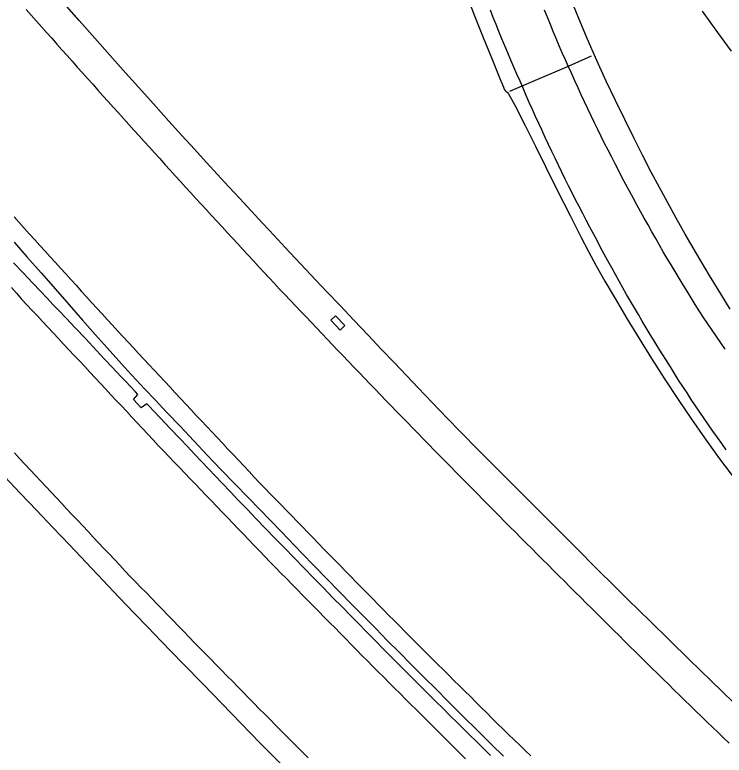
# Model space of a CAD drawing. Extents: x 1948091 to 1975253, y 787267 to 823306.
# Drawn here: x 1971465.7 to 1971695.9, y 795476.1 to 795716.4 of the extents above; entities that cross this region are included whole.
import ezdxf

# ---------------------------------------------------------------- set-up
doc = ezdxf.new("R2010")
doc.units = 0
for name, color, linetype in [('RD_EX_Conc', 7, 'Continuous'), ('RD_EX_Pavement_Markings', 7, 'Continuous'), ('RD_EX_Road', 7, 'Continuous')]:
    doc.layers.add(name, color=color, linetype=linetype)

msp = doc.modelspace()

# ---------------------------------------------------------------- linework, layer by layer
at = {"layer": 'RD_EX_Conc'}
msp.add_lwpolyline([(1971626.34, 795691.68), (1971635.45, 795695.53), (1971644.57, 795699.41), (1971652.84, 795703.1)], dxfattribs=at)
at = {"layer": 'RD_EX_Pavement_Markings'}
for points in [[(1971469.36, 795718.16), (1971471.01, 795716.28), (1971472.66, 795714.41), (1971474.31, 795712.53), (1971475.97, 795710.66), (1971477.63, 795708.79), (1971479.29, 795706.93), (1971480.96, 795705.06), (1971482.62, 795703.2), (1971484.28, 795701.33), (1971485.95, 795699.47), (1971487.61, 795697.6), (1971489.27, 795695.74), (1971490.94, 795693.87), (1971492.6, 795692.01), (1971494.27, 795690.14), (1971495.94, 795688.29), (1971497.61, 795686.43), (1971499.28, 795684.57), (1971500.95, 795682.71), (1971502.63, 795680.85), (1971504.3, 795678.99), (1971505.97, 795677.13), (1971507.64, 795675.28), (1971509.32, 795673.43), (1971511, 795671.58), (1971512.68, 795669.73), (1971514.36, 795667.88), (1971516.04, 795666.02), (1971517.72, 795664.17), (1971519.4, 795662.32), (1971521.08, 795660.47), (1971522.77, 795658.63), (1971524.46, 795656.79), (1971526.15, 795654.95), (1971527.85, 795653.11), (1971529.54, 795651.27), (1971531.23, 795649.43), (1971532.92, 795647.59), (1971534.61, 795645.75), (1971536.3, 795643.91), (1971538, 795642.08), (1971539.7, 795640.24), (1971541.4, 795638.41), (1971543.1, 795636.58), (1971544.8, 795634.74), (1971546.5, 795632.91), (1971548.19, 795631.08), (1971549.89, 795629.24), (1971551.59, 795627.41), (1971553.31, 795625.59), (1971555.03, 795623.78), (1971556.75, 795621.97), (1971558.47, 795620.15), (1971560.19, 795618.34), (1971561.92, 795616.53), (1971563.64, 795614.72), (1971565.36, 795612.91), (1971567.08, 795611.1), (1971568.81, 795609.29), (1971570.54, 795607.48), (1971572.27, 795605.68), (1971573.99, 795603.87), (1971575.72, 795602.07), (1971577.45, 795600.26), (1971579.18, 795598.46), (1971580.91, 795596.65), (1971582.64, 795594.85), (1971584.37, 795593.05), (1971586.11, 795591.25), (1971587.85, 795589.45), (1971589.59, 795587.66), (1971591.32, 795585.86), (1971593.06, 795584.06), (1971594.8, 795582.26), (1971596.54, 795580.47), (1971598.27, 795578.67), (1971600.02, 795576.88), (1971601.77, 795575.1), (1971603.53, 795573.32), (1971605.28, 795571.54), (1971607.04, 795569.76), (1971608.79, 795567.98), (1971610.55, 795566.2), (1971612.31, 795564.42), (1971614.06, 795562.64), (1971615.82, 795560.87), (1971617.57, 795559.09), (1971619.33, 795557.31), (1971621.08, 795555.53), (1971622.84, 795553.75), (1971624.6, 795551.98), (1971626.37, 795550.21), (1971628.13, 795548.44), (1971629.9, 795546.67), (1971631.66, 795544.9), (1971633.42, 795543.13), (1971635.19, 795541.36), (1971636.95, 795539.59), (1971638.72, 795537.82), (1971640.48, 795536.05), (1971642.25, 795534.28), (1971644.01, 795532.51), (1971645.79, 795530.75), (1971647.56, 795528.98), (1971649.33, 795527.22), (1971651.11, 795525.46), (1971652.88, 795523.7), (1971654.66, 795521.94), (1971656.43, 795520.18), (1971658.2, 795518.42), (1971659.98, 795516.66), (1971661.75, 795514.9), (1971663.52, 795513.13), (1971665.3, 795511.37), (1971667.07, 795509.61), (1971668.84, 795507.85), (1971670.62, 795506.09), (1971672.4, 795504.34), (1971674.19, 795502.59), (1971675.97, 795500.84), (1971677.76, 795499.09), (1971679.54, 795497.34), (1971681.33, 795495.59), (1971683.12, 795493.85), (1971684.9, 795492.1), (1971686.69, 795490.35), (1971688.47, 795488.6), (1971690.26, 795486.85), (1971692.07, 795485.13), (1971693.88, 795483.4), (1971695.69, 795481.68), (1971697.5, 795479.95)], [(1971696.58, 795575.17), (1971695.13, 795577.21), (1971693.68, 795579.24), (1971692.23, 795581.28), (1971690.79, 795583.31), (1971689.34, 795585.35), (1971687.95, 795587.42), (1971686.57, 795589.51), (1971685.2, 795591.59), (1971683.82, 795593.68), (1971682.45, 795595.76), (1971681.09, 795597.86), (1971679.77, 795599.98), (1971678.45, 795602.1), (1971677.13, 795604.22), (1971675.81, 795606.33), (1971674.49, 795608.45), (1971673.16, 795610.57), (1971671.84, 795612.69), (1971670.57, 795614.84), (1971669.3, 795616.99), (1971668.03, 795619.14), (1971666.76, 795621.3), (1971665.49, 795623.45), (1971664.23, 795625.6), (1971663.02, 795627.78), (1971661.8, 795629.97), (1971660.59, 795632.15), (1971659.38, 795634.33), (1971658.16, 795636.52), (1971656.96, 795638.71), (1971655.79, 795640.91), (1971654.61, 795643.11), (1971653.43, 795645.32), (1971652.27, 795647.53), (1971651.12, 795649.75), (1971649.97, 795651.96), (1971648.83, 795654.18), (1971647.68, 795656.4), (1971646.53, 795658.62), (1971645.4, 795660.85), (1971644.31, 795663.1), (1971643.22, 795665.34), (1971642.13, 795667.59), (1971641.04, 795669.84), (1971639.95, 795672.09), (1971638.86, 795674.34), (1971637.82, 795676.61), (1971636.78, 795678.88), (1971635.73, 795681.15), (1971634.69, 795683.43), (1971633.65, 795685.7), (1971632.64, 795687.99), (1971631.64, 795690.27), (1971630.64, 795692.56), (1971629.64, 795694.85), (1971628.64, 795697.14), (1971627.66, 795699.44), (1971626.69, 795701.75), (1971625.72, 795704.05), (1971624.75, 795706.35), (1971623.77, 795708.65), (1971622.8, 795710.95), (1971621.85, 795713.26), (1971620.93, 795715.59), (1971620.01, 795717.91)], [(1971696.17, 795607.88), (1971694.76, 795609.94), (1971693.35, 795612), (1971691.94, 795614.06), (1971690.53, 795616.12), (1971689.12, 795618.18), (1971687.79, 795620.3), (1971686.47, 795622.42), (1971685.15, 795624.54), (1971683.85, 795626.67), (1971682.56, 795628.81), (1971681.27, 795630.94), (1971679.98, 795633.08), (1971678.69, 795635.22), (1971677.39, 795637.36), (1971676.12, 795639.51), (1971674.89, 795641.68), (1971673.66, 795643.85), (1971672.42, 795646.02), (1971671.19, 795648.2), (1971669.96, 795650.37), (1971668.76, 795652.56), (1971667.58, 795654.76), (1971666.39, 795656.96), (1971665.2, 795659.16), (1971664.01, 795661.36), (1971662.82, 795663.55), (1971661.66, 795665.77), (1971660.52, 795667.99), (1971659.38, 795670.21), (1971658.23, 795672.43), (1971657.09, 795674.65), (1971655.96, 795676.88), (1971654.88, 795679.14), (1971653.81, 795681.39), (1971652.73, 795683.65), (1971651.66, 795685.91), (1971650.58, 795688.16), (1971649.51, 795690.42), (1971648.49, 795692.7), (1971647.46, 795694.98), (1971646.43, 795697.26), (1971645.4, 795699.53), (1971644.37, 795701.81), (1971643.35, 795704.09), (1971642.33, 795706.37), (1971641.38, 795708.69), (1971640.43, 795711), (1971639.49, 795713.31), (1971638.54, 795715.62), (1971637.6, 795717.94)], [(1971465.42, 795650.83), (1971467.08, 795648.97), (1971468.75, 795647.11), (1971470.42, 795645.25), (1971472.11, 795643.4), (1971473.79, 795641.55), (1971475.47, 795639.7), (1971477.15, 795637.85), (1971478.83, 795636), (1971480.51, 795634.15), (1971482.19, 795632.31), (1971483.87, 795630.46), (1971485.55, 795628.61), (1971487.23, 795626.76), (1971488.91, 795624.91), (1971490.59, 795623.06), (1971492.28, 795621.21), (1971493.96, 795619.36), (1971495.65, 795617.52), (1971497.35, 795615.68), (1971499.04, 795613.85), (1971500.74, 795612.01), (1971502.44, 795610.18), (1971504.14, 795608.35), (1971505.84, 795606.51), (1971507.54, 795604.68), (1971509.24, 795602.84), (1971510.93, 795601.01), (1971512.63, 795599.18), (1971514.33, 795597.34), (1971516.03, 795595.51), (1971517.73, 795593.68), (1971519.44, 795591.85), (1971521.15, 795590.03), (1971522.86, 795588.21), (1971524.57, 795586.39), (1971526.28, 795584.57), (1971527.99, 795582.74), (1971529.7, 795580.92), (1971531.42, 795579.1), (1971533.13, 795577.28), (1971534.84, 795575.45), (1971536.55, 795573.63), (1971538.26, 795571.81), (1971539.97, 795569.99), (1971541.68, 795568.17), (1971543.39, 795566.34), (1971545.1, 795564.52), (1971546.83, 795562.72), (1971548.57, 795560.93), (1971550.32, 795559.13), (1971552.06, 795557.34), (1971553.8, 795555.55), (1971555.54, 795553.75), (1971557.28, 795551.96), (1971559.02, 795550.17), (1971560.76, 795548.37), (1971562.5, 795546.58), (1971564.25, 795544.79), (1971565.99, 795542.99), (1971567.73, 795541.2), (1971569.47, 795539.41), (1971571.21, 795537.61), (1971572.96, 795535.83), (1971574.71, 795534.04), (1971576.47, 795532.26), (1971578.22, 795530.48), (1971579.97, 795528.7), (1971581.72, 795526.92), (1971583.48, 795525.14), (1971585.23, 795523.35), (1971586.98, 795521.57), (1971588.74, 795519.79), (1971590.49, 795518.01), (1971592.24, 795516.23), (1971594, 795514.45), (1971595.76, 795512.67), (1971597.53, 795510.91), (1971599.31, 795509.15), (1971601.08, 795507.39), (1971602.86, 795505.63), (1971604.63, 795503.87), (1971606.41, 795502.11), (1971608.18, 795500.35), (1971609.95, 795498.59), (1971611.73, 795496.83), (1971613.5, 795495.07), (1971615.28, 795493.31), (1971617.05, 795491.55), (1971618.83, 795489.79), (1971620.6, 795488.03), (1971622.37, 795486.27), (1971624.15, 795484.51), (1971625.93, 795482.75), (1971627.73, 795481.02), (1971629.53, 795479.28), (1971631.32, 795477.55), (1971633.12, 795475.81)], [(1971464.54, 795627.86), (1971466.21, 795626.01), (1971467.88, 795624.15), (1971469.57, 795622.3), (1971471.27, 795620.47), (1971472.98, 795618.65), (1971474.68, 795616.82), (1971476.39, 795615), (1971478.1, 795613.17), (1971479.8, 795611.34), (1971481.51, 795609.52), (1971483.22, 795607.69), (1971484.92, 795605.86), (1971486.63, 795604.04), (1971488.34, 795602.21), (1971490.04, 795600.38), (1971491.75, 795598.56), (1971493.45, 795596.73), (1971495.16, 795594.9), (1971496.87, 795593.08), (1971498.57, 795591.25), (1971500.28, 795589.43), (1971501.99, 795587.6), (1971503.69, 795585.77), (1971505.4, 795583.95), (1971507.11, 795582.12), (1971508.81, 795580.29), (1971510.52, 795578.47), (1971512.22, 795576.64), (1971513.94, 795574.82), (1971515.67, 795573.02), (1971517.4, 795571.21), (1971519.13, 795569.41), (1971520.86, 795567.61), (1971522.59, 795565.8), (1971524.32, 795564), (1971526.05, 795562.2), (1971527.78, 795560.39), (1971529.51, 795558.59), (1971531.24, 795556.79), (1971532.97, 795554.98), (1971534.7, 795553.18), (1971536.44, 795551.38), (1971538.17, 795549.57), (1971539.9, 795547.77), (1971541.63, 795545.96), (1971543.36, 795544.16), (1971545.09, 795542.36), (1971546.82, 795540.55), (1971548.55, 795538.75), (1971550.3, 795536.96), (1971552.05, 795535.18), (1971553.8, 795533.4), (1971555.55, 795531.62), (1971557.31, 795529.83), (1971559.06, 795528.05), (1971560.81, 795526.27), (1971562.57, 795524.49), (1971564.32, 795522.71), (1971566.07, 795520.92), (1971567.83, 795519.14), (1971569.58, 795517.36), (1971571.33, 795515.58), (1971573.08, 795513.8), (1971574.84, 795512.02), (1971576.59, 795510.23), (1971578.34, 795508.45), (1971580.1, 795506.67), (1971581.85, 795504.89), (1971583.62, 795503.12), (1971585.39, 795501.36), (1971587.16, 795499.59), (1971588.93, 795497.83), (1971590.7, 795496.07), (1971592.47, 795494.3), (1971594.24, 795492.54), (1971596.01, 795490.78), (1971597.79, 795489.01), (1971599.56, 795487.25), (1971601.33, 795485.49), (1971603.1, 795483.72), (1971604.87, 795481.96), (1971606.64, 795480.2), (1971608.41, 795478.43), (1971610.19, 795476.67), (1971611.96, 795474.91)], [(1971465.52, 795574.23), (1971467.22, 795572.4), (1971468.93, 795570.57), (1971470.64, 795568.75), (1971472.35, 795566.92), (1971474.05, 795565.1), (1971475.76, 795563.27), (1971477.47, 795561.45), (1971479.18, 795559.62), (1971480.89, 795557.8), (1971482.59, 795555.97), (1971484.3, 795554.15), (1971486.01, 795552.32), (1971487.72, 795550.5), (1971489.43, 795548.67), (1971491.14, 795546.85), (1971492.85, 795545.03), (1971494.57, 795543.22), (1971496.28, 795541.4), (1971498, 795539.58), (1971499.71, 795537.76), (1971501.42, 795535.94), (1971503.14, 795534.12), (1971504.87, 795532.32), (1971506.61, 795530.52), (1971508.35, 795528.73), (1971510.09, 795526.94), (1971511.83, 795525.14), (1971513.57, 795523.35), (1971515.31, 795521.55), (1971517.05, 795519.76), (1971518.79, 795517.96), (1971520.53, 795516.17), (1971522.27, 795514.38), (1971524.01, 795512.58), (1971525.76, 795510.8), (1971527.51, 795509.01), (1971529.26, 795507.22), (1971531.01, 795505.44), (1971532.76, 795503.65), (1971534.51, 795501.87), (1971536.26, 795500.08), (1971538.01, 795498.3), (1971539.76, 795496.51), (1971541.5, 795494.72), (1971543.25, 795492.94), (1971545.01, 795491.16), (1971546.77, 795489.39), (1971548.53, 795487.61), (1971550.29, 795485.84), (1971552.05, 795484.06), (1971553.81, 795482.29), (1971555.57, 795480.51), (1971557.33, 795478.73), (1971559.09, 795476.96), (1971560.84, 795475.18)]]:
    msp.add_lwpolyline(points, dxfattribs=at)
at = {"layer": 'RD_EX_Road'}
for points in [[(1971698.87, 795493.21), (1971695.36, 795496.6), (1971691.68, 795500.17), (1971684.56, 795507.1), (1971678.25, 795513.3), (1971671.87, 795519.57), (1971668.32, 795523.04), (1971664.54, 795526.74), (1971660.78, 795530.41), (1971654.12, 795537.01), (1971648.27, 795542.91), (1971644.93, 795546.27), (1971641.21, 795550.01), (1971637.1, 795554.13), (1971632.83, 795558.39), (1971628.65, 795562.57), (1971624.56, 795566.66), (1971620.55, 795570.67), (1971616.7, 795574.52), (1971609.7, 795581.65), (1971603.42, 795588.18), (1971596.55, 795595.36), (1971592.82, 795599.28), (1971588.87, 795603.42), (1971584.71, 795607.79), (1971580.32, 795612.4), (1971575.72, 795617.25), (1971571.21, 795622.01), (1971567.08, 795626.36), (1971563.34, 795630.31), (1971556.76, 795637.3), (1971553.37, 795640.92), (1971549.82, 795644.73), (1971546.11, 795648.72), (1971542.36, 795652.77), (1971538.66, 795656.77), (1971535.02, 795660.72), (1971531.44, 795664.62), (1971527.8, 795668.6), (1971523.95, 795672.82), (1971519.92, 795677.26), (1971515.68, 795681.94), (1971511.56, 795686.51), (1971507.85, 795690.63), (1971501.68, 795697.52), (1971496.49, 795703.34), (1971491.61, 795708.83), (1971486.58, 795714.53), (1971480.93, 795720.99)], [(1971612.23, 795722.98), (1971614.88, 795716.13), (1971617.71, 795709.04), (1971620.68, 795701.71), (1971623.09, 795695.8), (1971624.25, 795692.93), (1971624.52, 795692.33), (1971624.81, 795691.86), (1971625.1, 795691.53), (1971625.41, 795691.33), (1971625.9, 795690.78), (1971627.97, 795687.12), (1971631.28, 795680.52), (1971634.61, 795673.78), (1971637.87, 795667.17), (1971641.7, 795659.51), (1971645.99, 795651.05), (1971649.39, 795644.38), (1971651.86, 795639.63), (1971654.38, 795634.97), (1971657.16, 795630), (1971660.48, 795624.28), (1971664.32, 795617.84), (1971668.27, 795611.33), (1971672.28, 795604.86), (1971676.53, 795598.23), (1971680.99, 795591.5), (1971685.3, 795585.13), (1971689.52, 795579.05), (1971694.41, 795572.33), (1971699.87, 795565.06)], [(1971697.87, 795620.85), (1971694.8, 795625.83), (1971691.16, 795631.84), (1971686.95, 795638.89), (1971683.25, 795645.2), (1971680.19, 795650.58), (1971677.45, 795655.56), (1971674.91, 795660.33), (1971672.24, 795665.39), (1971669.41, 795670.83), (1971666.52, 795676.52), (1971663.6, 795682.45), (1971660.63, 795688.56), (1971657.61, 795694.88), (1971654.54, 795701.62), (1971651.45, 795708.73), (1971648.49, 795715.79), (1971645.68, 795722.74)], [(1971698.31, 795704.6), (1971693.86, 795710.69), (1971688.89, 795717.58)], [(1971465.41, 795642.63), (1971469.59, 795637.88), (1971474.17, 795632.68), (1971478.85, 795627.36), (1971483.34, 795622.24), (1971487.65, 795617.34), (1971491.78, 795612.64), (1971495.64, 795608.28), (1971502.28, 795600.93), (1971507.91, 795594.93), (1971511.23, 795591.41), (1971515.03, 795587.37), (1971519.3, 795582.83), (1971523.79, 795578.07), (1971528.24, 795573.38), (1971532.66, 795568.75), (1971537.05, 795564.2), (1971541.27, 795559.83), (1971545.18, 795555.78), (1971552.09, 795548.64), (1971558.93, 795541.59), (1971562.76, 795537.65), (1971566.87, 795533.43), (1971571.05, 795529.14), (1971575.09, 795525.01), (1971579.01, 795521.01), (1971582.78, 795517.17), (1971586.54, 795513.35), (1971590.4, 795509.46), (1971594.35, 795505.49), (1971598.4, 795501.45), (1971602.41, 795497.45), (1971606.25, 795493.62), (1971609.92, 795489.96), (1971616.88, 795483.01), (1971620.48, 795479.45), (1971624.21, 795475.78)], [(1971620.08, 795475.96), (1971617.64, 795478.36), (1971615.39, 795480.57), (1971613.34, 795482.6), (1971611.33, 795484.59), (1971609.21, 795486.69), (1971606.97, 795488.89), (1971604.63, 795491.21), (1971602.38, 795493.44), (1971600.44, 795495.37), (1971598.79, 795497), (1971597.45, 795498.34), (1971596.01, 795499.79), (1971594.04, 795501.76), (1971591.57, 795504.25), (1971588.58, 795507.25), (1971585.44, 795510.42), (1971582.48, 795513.4), (1971579.72, 795516.19), (1971577.16, 795518.8), (1971574.6, 795521.4), (1971571.85, 795524.2), (1971568.92, 795527.2), (1971565.81, 795530.39), (1971562.61, 795533.66), (1971559.44, 795536.91), (1971556.29, 795540.14), (1971553.17, 795543.34), (1971550.07, 795546.52), (1971547.02, 795549.68), (1971544.02, 795552.81), (1971541.05, 795555.91), (1971538.2, 795558.9), (1971535.53, 795561.7), (1971533.03, 795564.32), (1971530.71, 795566.74), (1971528.47, 795569.08), (1971526.22, 795571.45), (1971523.95, 795573.84), (1971521.68, 795576.26), (1971519.17, 795578.91), (1971516.24, 795582.01), (1971512.86, 795585.57), (1971509.06, 795589.57), (1971508.52, 795590.13), (1971506.71, 795588.84), (1971504.14, 795591.49), (1971505.62, 795593.18), (1971504.85, 795593.99), (1971503.2, 795595.72), (1971501.64, 795597.38), (1971500.17, 795598.95), (1971498.79, 795600.43), (1971497.15, 795602.19), (1971494.92, 795604.57), (1971492.1, 795607.57), (1971488.68, 795611.19), (1971485.24, 795614.84), (1971482.31, 795617.93), (1971479.91, 795620.46), (1971478.04, 795622.43), (1971476.22, 795624.34), (1971474.02, 795626.67), (1971471.41, 795629.43), (1971468.41, 795632.61), (1971465.26, 795635.95)], [(1971569.7, 795618.69), (1971568.19, 795617.24), (1971571.24, 795614.1), (1971572.78, 795615.57), (1971569.7, 795618.69)], [(1971551.8, 795473.44), (1971545.34, 795480), (1971539.04, 795486.46), (1971532.87, 795492.82), (1971526.78, 795499.08), (1971520.31, 795505.74), (1971516.75, 795509.41), (1971512.98, 795513.29), (1971508.9, 795517.51), (1971504.42, 795522.18), (1971499.54, 795527.29), (1971494.26, 795532.85), (1971488.8, 795538.6), (1971483.39, 795544.31), (1971478.02, 795549.98), (1971472.69, 795555.59), (1971467.45, 795561.14), (1971462.33, 795566.57)]]:
    msp.add_lwpolyline(points, dxfattribs=at)

doc.saveas('drawing.dxf')
